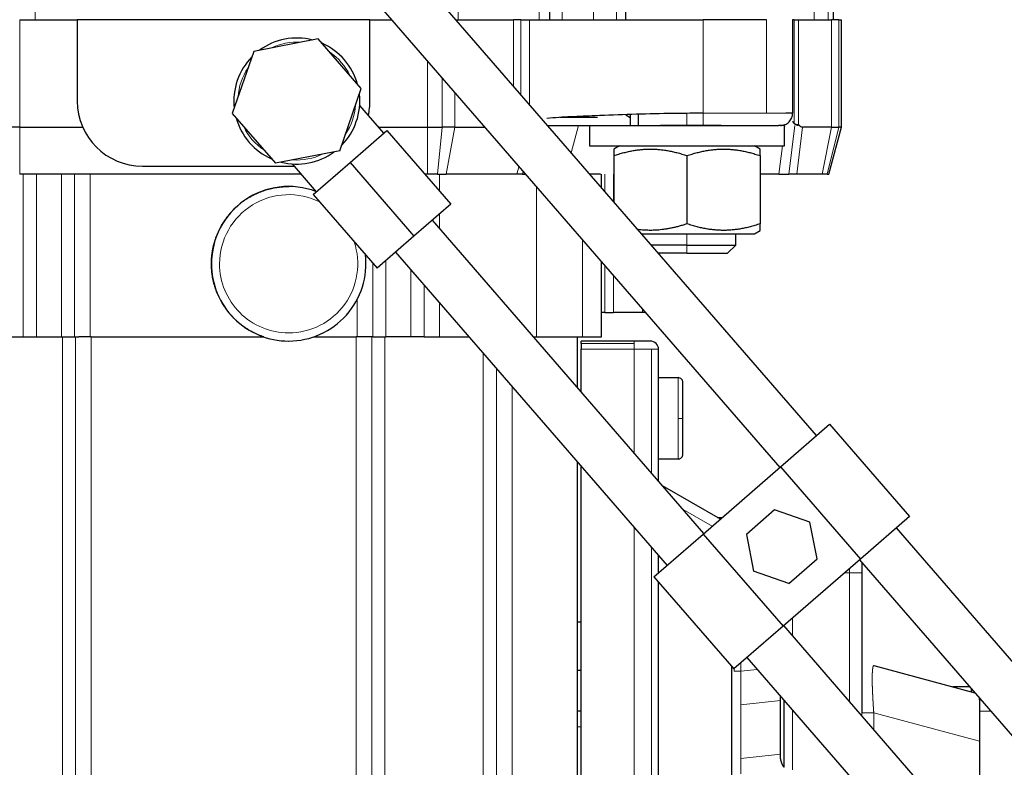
# Model space of a CAD drawing. Header units: inches. Extents: x 0 to 20790, y -12 to 14700.
# Tile 285 of 441: x 11320 to 11441, y 6108 to 6200. Entities that reach past the tile are written whole.
import ezdxf

# ---------------------------------------------------------------- set-up
doc = ezdxf.new("R2010")
doc.units = ezdxf.units.IN
doc.layers.add('1', color=7, linetype='Continuous', true_color=0xffffff)
doc.layers.add('254', color=7, linetype='Continuous', true_color=0xffffff)
doc.styles.add('latin_extended', font='simplex.shx')
doc.dimstyles.get("Standard").update_dxf_attribs({"dimtxt": 0.18, "dimasz": 0.18, "dimexe": 0.18, "dimexo": 0.0625, "dimgap": 0.09, "dimtad": 0, "dimtih": 1, "dimtoh": 1, "dimdec": 4, "dimzin": 0, "dimdsep": 46, "dimtxsty": 'Standard', "dimcen": 0.09, "dimadec": 0, "dimazin": 0, "dimtfac": 1, "dimtdec": 4, "dimtofl": 0, "dimtmove": 0, "dimatfit": 3, "dimfxl": 1, "dimtolj": 1, "dimtzin": 0, "dimarcsym": 0})

# ---------------------------------------------------------------- blocks, each defined once
blk = doc.blocks.new('_U11')
at = {"layer": '254', "color": 3, "linetype": 'Continuous', "lineweight": 13, "transparency": 16777216}
for p, q in [((10901.1, 7050.3), (12182.34, 7050.3)), ((12147.34, 6927.8), (12147.34, 4741.3)), ((10073.31, 4618.8), (12182.34, 4618.8))]:
    blk.add_line(p, q, dxfattribs=at)
at = {"layer": '254', "color": 3, "transparency": 16777216}
for points in [[(12167.76, 6927.8), (12126.92, 6927.8), (12147.34, 7050.3)], [(12126.92, 4741.3), (12167.76, 4741.3), (12147.34, 4618.8)]]:
    blk.add_solid(points, dxfattribs=at)
at = {"layer": 'Defpoints', "color": 0, "transparency": 16777216}
for p in [(10866.1, 7050.3), (10038.31, 4618.8), (12147.34, 4618.8)]:
    blk.add_point(p, dxfattribs=at)
at = {"layer": '254', "color": 2, "lineweight": 13, "transparency": 16777216, "insert": (11963.59, 5507.86), "char_height": 122.5, "attachment_point": 1, "rotation": 90, "style": 'latin_extended'}
blk.add_mtext('\\A1;2432', dxfattribs=at)

msp = doc.modelspace()

# ---------------------------------------------------------------- linework, layer by layer
at = {"layer": '1', "color": 110, "linetype": 'Continuous', "lineweight": 13}
for p, q in [((11322.124, 6327.296), (11322.124, 6200.296)), ((11374.153, 6327.296), (11374.153, 6200.296)), ((11384.138, 6327.296), (11384.138, 6200.296)), ((11386.967, 6327.296), (11386.967, 6200.296)), ((11390.81, 6327.296), (11390.81, 6200.296)), ((11393.638, 6200.296), (11393.638, 6327.296)), ((11417.967, 6327.296), (11417.967, 6200.296)), ((11419.701, 6200.296), (11419.701, 6327.296)), ((11320.22, 6200.296), (11320.22, 6187.096)), ((11380.956, 6200.296), (11380.956, 6192.16)), ((11381.885, 6191.088), (11381.885, 6200.296)), ((11382.956, 6189.854), (11382.956, 6200.296)), ((11404.31, 6200.296), (11404.31, 6188.797)), ((11412.088, 6188.796), (11412.088, 6200.296)), ((11415.496, 6187.56), (11415.496, 6200.296)), ((11416.032, 6200.296), (11416.032, 6187.396)), ((11420.106, 6200.296), (11420.106, 6187.096)), ((11420.999, 6187.096), (11420.999, 6200.296)), ((11370.4, 6195.172), (11370.4, 6187.096)), ((11372.184, 6187.096), (11372.184, 6193.115)), ((11373.734, 6191.329), (11373.734, 6187.096)), ((11402.31, 6188.757), (11402.31, 6187.297)), ((11320.22, 6181.296), (11320.22, 6187.096)), ((11370.4, 6181.296), (11370.4, 6187.096)), ((11372.184, 6187.096), (11371.629, 6181.296)), ((11372.697, 6181.296), (11373.734, 6187.096)), ((11388.08, 6183.948), (11388.977, 6187.296)), ((11414.353, 6187.296), (11414.31, 6186.945)), ((11414.825, 6181.296), (11415.564, 6187.296)), ((11415.814, 6181.296), (11416.529, 6187.096)), ((11418.926, 6181.296), (11420.106, 6187.096)), ((11420.999, 6187.096), (11419.542, 6181.296)), ((11414.045, 6184.796), (11413.614, 6181.296)), ((11381.63, 6182.227), (11381.38, 6181.296)), ((11382.175, 6181.598), (11382.094, 6181.296)), ((11320.652, 6181.296), (11320.652, 6161.296)), ((11322.274, 6161.296), (11322.274, 6181.296)), ((11325.345, 6161.296), (11325.345, 6181.296)), ((11326.968, 6181.296), (11326.968, 6161.296)), ((11328.881, 6161.296), (11328.881, 6181.296)), ((11371.881, 6179.198), (11371.881, 6181.296)), ((11392.191, 6181.296), (11392.191, 6179.209)), ((11393.274, 6177.96), (11393.274, 6181.296)), ((11383.81, 6179.713), (11383.81, 6161.296)), ((11371.881, 6174.62), (11371.881, 6176.415)), ((11389.467, 6173.193), (11389.467, 6161.296)), ((11402.31, 6173.996), (11402.31, 6172.596)), ((11402.31, 6171.596), (11402.31, 6172.596)), ((11365.274, 6161.296), (11365.274, 6170.684)), ((11363.652, 6170.371), (11363.652, 6161.296)), ((11368.345, 6169.54), (11368.345, 6161.296)), ((11392.191, 6170.053), (11392.191, 6164.296)), ((11393.274, 6164.296), (11393.274, 6168.804)), ((11369.968, 6167.67), (11369.968, 6161.296)), ((11361.739, 6165.914), (11361.739, 6161.296)), ((11371.881, 6161.296), (11371.881, 6165.464)), ((11396.845, 6164.687), (11396.845, 6164.296)), ((11325.475, 6161.296), (11325.475, 6014.796)), ((11327.098, 6014.796), (11327.098, 6161.296)), ((11329.011, 6014.796), (11329.011, 6161.296)), ((11361.609, 6161.296), (11361.609, 6014.796)), ((11363.522, 6161.296), (11363.522, 6014.796)), ((11365.144, 6014.796), (11365.144, 6161.296)), ((11395.81, 6160.796), (11395.81, 6160.504)), ((11395.81, 6160.504), (11389.31, 6160.504)), ((11389.31, 6159.796), (11395.81, 6159.796)), ((11395.81, 6159.796), (11395.81, 6160.504)), ((11395.81, 6159.796), (11395.81, 6147.036)), ((11395.81, 6159.796), (11397.931, 6159.796)), ((11397.931, 6159.796), (11397.931, 6144.59)), ((11398.81, 6159.796), (11397.931, 6159.796)), ((11377.255, 6159.268), (11377.255, 6014.796)), ((11378.878, 6014.796), (11378.878, 6157.398)), ((11401.21, 6156.296), (11401.21, 6151.296)), ((11380.791, 6014.796), (11380.791, 6155.192)), ((11401.21, 6151.296), (11401.21, 6146.296)), ((11401.21, 6151.296), (11401.81, 6151.296)), ((11405.416, 6138.032), (11401.823, 6140.106)), ((11395.81, 6137.879), (11395.81, 6016.296)), ((11397.931, 6135.435), (11397.931, 6016.296)), ((11421.695, 6132.296), (11422.31, 6132.296)), ((11422.31, 6132.296), (11422.31, 6132.83)), ((11422.31, 6116.491), (11422.31, 6132.296)), ((11423.81, 6132.296), (11422.31, 6132.296)), ((11415.31, 6124.559), (11415.31, 6126.757)), ((11408.946, 6121.237), (11408.946, 6120.204)), ((11408.128, 6120.526), (11408.128, 6120.204)), ((11410.964, 6120.413), (11408.946, 6120.204)), ((11413.81, 6116.592), (11408.946, 6116.088)), ((11408.946, 6116.088), (11408.946, 6109.498)), ((11438.466, 6116.711), (11438.31, 6116.711)), ((11415.31, 6108.099), (11415.31, 6115.404)), ((11423.81, 6115.104), (11423.81, 6114.761)), ((11438.31, 6111.616), (11425.292, 6115.104)), ((11425.292, 6115.104), (11425.292, 6113.052)), ((11438.31, 6115.297), (11439.693, 6115.297)), ((11388.81, 6113.393), (11389.31, 6113.393)), ((11413.81, 6110.001), (11408.946, 6109.498))]:
    msp.add_line(p, q, dxfattribs=at)
at = {"layer": '1', "color": 2, "linetype": 'Continuous', "lineweight": 25}
for p, q in [((11385.436, 6200.296), (11385.436, 6327.296)), ((11394.81, 6200.296), (11394.81, 6327.296)), ((11420.31, 6327.296), (11420.31, 6200.296)), ((11418.252, 6149.168), (11342.245, 6236.781)), ((11337.713, 6232.85), (11413.719, 6145.237)), ((11320.22, 6200.296), (11327.31, 6200.296)), ((11327.31, 6200.296), (11327.31, 6190.296)), ((11363.31, 6200.296), (11327.31, 6200.296)), ((11363.31, 6200.296), (11365.954, 6200.296)), ((11363.31, 6190.296), (11363.31, 6200.296)), ((11373.897, 6200.296), (11380.956, 6200.296)), ((11381.885, 6200.296), (11380.956, 6200.296)), ((11381.885, 6200.296), (11382.956, 6200.296)), ((11382.956, 6200.296), (11404.31, 6200.296)), ((11412.088, 6200.296), (11404.31, 6200.296)), ((11415.496, 6200.296), (11415.31, 6200.296)), ((11415.31, 6200.296), (11415.31, 6188.797)), ((11415.496, 6200.296), (11416.032, 6200.296)), ((11416.032, 6200.296), (11420.106, 6200.296)), ((11420.999, 6200.296), (11420.106, 6200.296)), ((11420.999, 6200.296), (11421.31, 6200.296)), ((11421.31, 6187.096), (11421.31, 6200.296)), ((11356.949, 6197.936), (11349.013, 6196.402)), ((11362.246, 6191.831), (11356.949, 6197.936)), ((11349.013, 6196.402), (11346.374, 6188.762)), ((11359.607, 6184.191), (11362.246, 6191.831)), ((11346.374, 6188.762), (11351.671, 6182.657)), ((11365.017, 6186.347), (11362.062, 6189.754)), ((11394.791, 6188.608), (11395.31, 6188.296)), ((11395.31, 6188.619), (11395.31, 6187.296)), ((11396.31, 6188.639), (11396.31, 6187.297)), ((11391.31, 6188.296), (11386.679, 6188.296)), ((11320.22, 6187.096), (11318.436, 6187.096)), ((11320.22, 6187.096), (11327.978, 6187.096)), ((11360.863, 6182.743), (11365.395, 6186.675)), ((11364.367, 6187.096), (11370.4, 6187.096)), ((11365.395, 6186.675), (11373.259, 6177.61)), ((11370.4, 6187.096), (11372.184, 6187.096)), ((11373.734, 6187.096), (11372.184, 6187.096)), ((11373.734, 6187.096), (11377.405, 6187.096)), ((11390.31, 6187.296), (11390.31, 6184.796)), ((11406.504, 6187.296), (11399.073, 6187.296)), ((11413.253, 6187.296), (11413.554, 6187.296)), ((11414.31, 6187.296), (11413.554, 6187.296)), ((11414.31, 6184.796), (11414.31, 6187.296)), ((11420.106, 6187.096), (11416.529, 6187.096)), ((11419.756, 6181.296), (11421.31, 6187.096)), ((11420.106, 6187.096), (11420.999, 6187.096)), ((11421.31, 6187.096), (11420.999, 6187.096)), ((11359.607, 6184.191), (11351.671, 6182.657)), ((11390.31, 6184.796), (11414.31, 6184.796)), ((11394.01, 6184.796), (11393.308, 6184.391)), ((11411.312, 6184.391), (11410.61, 6184.796)), ((11353.733, 6182.568), (11356.708, 6179.139)), ((11356.331, 6178.811), (11360.863, 6182.743)), ((11360.863, 6182.743), (11368.726, 6173.678)), ((11393.308, 6183.587), (11393.308, 6177.922)), ((11402.31, 6183.587), (11402.31, 6175.206)), ((11411.312, 6183.587), (11411.312, 6175.206)), ((11335.31, 6182.296), (11353.969, 6182.296)), ((11382.346, 6181.296), (11382.367, 6181.377)), ((11354.836, 6181.296), (11320.22, 6181.296)), ((11370.4, 6181.296), (11370.06, 6181.296)), ((11371.629, 6181.296), (11370.4, 6181.296)), ((11371.629, 6181.296), (11372.697, 6181.296)), ((11381.38, 6181.296), (11372.697, 6181.296)), ((11382.094, 6181.296), (11381.38, 6181.296)), ((11382.094, 6181.296), (11382.346, 6181.296)), ((11391.68, 6181.296), (11390.38, 6181.296)), ((11391.81, 6179.648), (11391.81, 6181.296)), ((11413.614, 6181.296), (11411.312, 6181.296)), ((11413.614, 6181.296), (11414.825, 6181.296)), ((11415.814, 6181.296), (11414.825, 6181.296)), ((11418.926, 6181.296), (11415.814, 6181.296)), ((11419.542, 6181.296), (11418.926, 6181.296)), ((11419.542, 6181.296), (11419.756, 6181.296)), ((11353.311, 6179.796), (11353.31, 6179.796)), ((11356.331, 6178.811), (11364.194, 6169.747)), ((11356.331, 6178.811), (11364.194, 6169.747)), ((11373.259, 6177.61), (11368.726, 6173.678)), ((11404.393, 6137.143), (11370.993, 6175.644)), ((11410.61, 6173.996), (11411.312, 6174.402)), ((11368.726, 6173.678), (11364.194, 6169.747)), ((11396.713, 6173.996), (11410.61, 6173.996)), ((11408.31, 6172.596), (11408.31, 6173.996)), ((11366.46, 6171.712), (11399.861, 6133.212)), ((11402.31, 6172.596), (11397.927, 6172.596)), ((11402.31, 6172.596), (11408.31, 6172.596)), ((11407.31, 6171.596), (11408.31, 6172.596)), ((11391.81, 6161.296), (11391.81, 6170.492)), ((11402.31, 6171.596), (11398.795, 6171.596)), ((11402.31, 6171.596), (11407.31, 6171.596)), ((11392.191, 6164.296), (11391.81, 6164.296)), ((11392.191, 6164.296), (11393.274, 6164.296)), ((11396.845, 6164.296), (11393.274, 6164.296)), ((11397.185, 6164.296), (11396.845, 6164.296)), ((11318.739, 6161.296), (11320.652, 6161.296)), ((11320.652, 6161.296), (11322.274, 6161.296)), ((11322.274, 6161.296), (11325.345, 6161.296)), ((11325.345, 6161.296), (11326.968, 6161.296)), ((11326.968, 6161.296), (11327.476, 6161.296)), ((11329.011, 6161.296), (11327.476, 6161.296)), ((11329.011, 6161.296), (11350.269, 6161.296)), ((11350.269, 6161.296), (11350.269, 6161.296)), ((11353.31, 6160.796), (11353.311, 6160.796)), ((11356.351, 6161.296), (11361.609, 6161.296)), ((11363.144, 6161.296), (11361.609, 6161.296)), ((11363.652, 6161.296), (11363.144, 6161.296)), ((11363.652, 6161.296), (11365.274, 6161.296)), ((11368.345, 6161.296), (11365.274, 6161.296)), ((11369.968, 6161.296), (11368.345, 6161.296)), ((11369.968, 6161.296), (11371.881, 6161.296)), ((11371.881, 6161.296), (11375.497, 6161.296)), ((11383.44, 6161.296), (11383.81, 6161.296)), ((11383.81, 6161.296), (11389.467, 6161.296)), ((11388.81, 6161.296), (11388.81, 6155.105)), ((11389.31, 6160.504), (11389.31, 6160.796)), ((11395.81, 6160.796), (11389.31, 6160.796)), ((11389.467, 6161.296), (11391.81, 6161.296)), ((11397.81, 6160.796), (11395.81, 6160.796)), ((11389.31, 6160.504), (11389.31, 6159.796)), ((11389.31, 6154.53), (11389.31, 6159.796)), ((11398.81, 6143.579), (11398.81, 6159.796)), ((11398.81, 6156.296), (11401.21, 6156.296)), ((11401.81, 6151.296), (11401.81, 6155.696)), ((11401.81, 6146.896), (11401.81, 6151.296)), ((11413.815, 6145.318), (11419.858, 6150.561)), ((11419.858, 6150.561), (11429.688, 6139.23)), ((11401.21, 6146.296), (11398.81, 6146.296)), ((11388.81, 6145.949), (11388.81, 6094.296)), ((11389.31, 6016.296), (11389.31, 6145.373)), ((11404.297, 6137.061), (11413.815, 6145.318)), ((11413.815, 6145.318), (11423.645, 6133.988)), ((11406.42, 6138.903), (11399.301, 6143.013)), ((11406.085, 6139.096), (11406.643, 6139.096)), ((11413.098, 6140.041), (11409.623, 6137.027)), ((11417.446, 6138.539), (11413.098, 6140.041)), ((11429.688, 6139.23), (11423.645, 6133.988)), ((11418.319, 6134.023), (11417.446, 6138.539)), ((11448.247, 6114.593), (11428.081, 6137.837)), ((11398.254, 6131.819), (11404.297, 6137.061)), ((11404.297, 6137.061), (11414.127, 6125.731)), ((11409.623, 6137.027), (11410.496, 6132.51)), ((11398.81, 6132.301), (11398.81, 6134.422)), ((11423.645, 6133.988), (11414.127, 6125.731)), ((11414.844, 6131.008), (11418.319, 6134.023)), ((11423.549, 6133.906), (11443.714, 6110.661)), ((11423.81, 6133.605), (11423.81, 6132.296)), ((11398.254, 6131.819), (11408.084, 6120.488)), ((11414.844, 6131.008), (11410.496, 6132.51)), ((11423.81, 6132.296), (11423.81, 6115.857)), ((11398.81, 6016.296), (11398.81, 6131.177)), ((11388.81, 6126.296), (11389.31, 6126.296)), ((11414.127, 6125.731), (11408.084, 6120.488)), ((11448.247, 6086.593), (11414.221, 6125.814)), ((11414.249, 6125.782), (11414.249, 6125.837)), ((11407.81, 6120.804), (11407.81, 6044.689)), ((11409.689, 6121.883), (11443.714, 6082.661)), ((11425.292, 6120.899), (11437.722, 6117.569)), ((11389.31, 6120.296), (11388.81, 6120.296)), ((11413.81, 6109.786), (11413.81, 6117.132)), ((11437.09, 6118.296), (11435.006, 6118.296)), ((11437.31, 6117.68), (11437.31, 6118.044)), ((11414.249, 6108.403), (11414.249, 6116.626)), ((11438.31, 6116.711), (11438.31, 6116.891)), ((11438.31, 6116.711), (11438.31, 6115.297)), ((11389.31, 6115.296), (11388.81, 6115.296)), ((11438.31, 6115.297), (11438.31, 6111.615)), ((11438.31, 6111.616), (11438.31, 6098.047))]:
    msp.add_line(p, q, dxfattribs=at)
for centre, radius, start, end in [((11354.31, 6190.296), 7.75, 75.53234, 126.35984), ((11354.31, 6190.296), 7.75, 15.52484, 66.35234), ((11354.31, 6190.296), 7.75, 135.52859, 186.36172), ((11354.31, 6190.296), 7.75, 315.52297, 6.35609), ((11335.31, 6190.296), 8, 180, 270), ((11355.31, 6190.296), 8, 347.31703, 0), ((11354.31, 6190.296), 7.75, 195.53047, 246.35797), ((11354.31, 6190.296), 7.75, 255.52672, 306.35422), ((11397.81, 6159.796), 1, 45, 90), ((11397.81, 6159.796), 1, 0, 45)]:
    msp.add_arc(centre, radius, start, end, dxfattribs=at)
at = {"layer": '1', "color": 110, "linetype": 'Continuous', "lineweight": 13}
for start, end in [(85.85422, 116.03797), (25.84672, 56.03047), (145.85609, 176.03422), (325.85047, 356.02859), (205.85234, 236.03609), (265.84859, 296.03234)]:
    msp.add_arc((11354.31, 6190.296), 7.25, start, end, dxfattribs=at)
at = {"layer": '1', "color": 2, "linetype": 'Continuous', "lineweight": 25}
for centre, major_axis, ratio, start_param, end_param in [((11415.661, 6198.688), (-0.893, 11.59), 0.1686542, 2.9044375, 3.1286012), ((11353.311, 6170.297), (0, -9.5), 1, 2.7800826, 4.7121365), ((11353.311, 6170.297), (0, -9.5), 1, 0, 1.689032), ((11353.311, 6170.297), (0, -9.5), 1, 4.7121365, 6.2831853)]:
    msp.add_ellipse(centre, major_axis=major_axis, ratio=ratio, start_param=start_param, end_param=end_param, dxfattribs=at)
at = {"layer": '1', "color": 110, "linetype": 'Continuous', "lineweight": 13}
for start_param, end_param in [(2.6757148, 4.7121429), (0, 1.8949009), (4.7121429, 6.2831853)]:
    msp.add_ellipse((11353.311, 6170.297), major_axis=(0, -8.5), ratio=1, start_param=start_param, end_param=end_param, dxfattribs=at)
at = {"layer": '1', "color": 2, "linetype": 'Continuous', "lineweight": 25}
for points, degree, knots in [([(11404.31, 6188.797), (11403.88, 6188.796), (11403.453, 6188.795), (11402.019, 6188.788), (11398.021, 6188.741), (11393.022, 6188.577), (11389.03, 6188.403), (11387.042, 6188.313), (11386.052, 6188.27), (11385.078, 6188.134)], 3, [0, 0, 0, 0, 0.0669603, 0.0669603, 0.222708, 0.6899511, 0.8456988, 0.8456988, 1, 1, 1, 1]), ([(11413.809, 6187.296), (11413.898, 6187.297), (11413.989, 6187.304), (11414.175, 6187.339), (11414.269, 6187.365), (11414.454, 6187.439), (11414.545, 6187.485), (11414.716, 6187.597), (11414.797, 6187.663), (11414.944, 6187.809), (11415.009, 6187.89), (11415.121, 6188.062), (11415.168, 6188.152), (11415.241, 6188.337), (11415.268, 6188.431), (11415.302, 6188.617), (11415.31, 6188.709), (11415.31, 6188.797)], 3, [0, 0, 0, 0, 0.125, 0.125, 0.25, 0.25, 0.375, 0.375, 0.5, 0.5, 0.625, 0.625, 0.75, 0.75, 0.875, 0.875, 1, 1, 1, 1]), ([(11415.31, 6188.797), (11415.31, 6188.798), (11415.274, 6188.795), (11415.044, 6188.797), (11414.685, 6188.797), (11414.472, 6188.797)], 3, [0, 0, 0, 0, 0.2032941, 0.6149317, 1, 1, 1, 1]), ([(11415.31, 6187.804), (11415.31, 6187.803), (11415.31, 6187.802), (11415.31, 6187.799), (11415.311, 6187.796), (11415.311, 6187.793), (11415.312, 6187.789), (11415.313, 6187.786), (11415.314, 6187.782), (11415.316, 6187.778), (11415.317, 6187.773), (11415.319, 6187.769), (11415.321, 6187.764), (11415.323, 6187.759), (11415.326, 6187.754), (11415.329, 6187.748), (11415.332, 6187.742), (11415.335, 6187.736), (11415.339, 6187.73), (11415.343, 6187.724), (11415.347, 6187.717), (11415.352, 6187.71), (11415.358, 6187.701), (11415.366, 6187.69), (11415.377, 6187.676), (11415.389, 6187.662), (11415.401, 6187.648), (11415.415, 6187.634), (11415.429, 6187.62), (11415.445, 6187.605), (11415.461, 6187.59), (11415.478, 6187.575), (11415.49, 6187.565), (11415.496, 6187.56)], 3, [0, 0, 0, 0, 0.0202149, 0.0407543, 0.0616194, 0.0828119, 0.1043328, 0.1261836, 0.1483654, 0.1708793, 0.1937265, 0.2169079, 0.2404247, 0.2642778, 0.288468, 0.3129963, 0.3378635, 0.3630705, 0.388618, 0.4145068, 0.4407375, 0.467311, 0.4942278, 0.5446187, 0.5950495, 0.6455209, 0.6960333, 0.7465873, 0.7971834, 0.8478222, 0.8985042, 0.94923, 1, 1, 1, 1]), ([(11415.496, 6187.56), (11415.499, 6187.558), (11415.506, 6187.553), (11415.515, 6187.546), (11415.525, 6187.539), (11415.535, 6187.533), (11415.545, 6187.526), (11415.555, 6187.52), (11415.566, 6187.514), (11415.576, 6187.508), (11415.587, 6187.502), (11415.597, 6187.497), (11415.608, 6187.491), (11415.619, 6187.486), (11415.63, 6187.481), (11415.642, 6187.476), (11415.653, 6187.471), (11415.664, 6187.466), (11415.676, 6187.461), (11415.687, 6187.457), (11415.699, 6187.453), (11415.711, 6187.449), (11415.723, 6187.445), (11415.735, 6187.441), (11415.747, 6187.437), (11415.759, 6187.434), (11415.771, 6187.431), (11415.783, 6187.427), (11415.795, 6187.424), (11415.807, 6187.422), (11415.82, 6187.419), (11415.832, 6187.416), (11415.844, 6187.414), (11415.857, 6187.412), (11415.869, 6187.41), (11415.882, 6187.408), (11415.894, 6187.406), (11415.907, 6187.404), (11415.919, 6187.403), (11415.932, 6187.401), (11415.944, 6187.4), (11415.957, 6187.399), (11415.969, 6187.398), (11415.982, 6187.398), (11415.994, 6187.397), (11416.007, 6187.397), (11416.02, 6187.397), (11416.028, 6187.397), (11416.032, 6187.396)], 3, [0, 0, 0, 0, 0.0257801, 0.0513732, 0.0767795, 0.1019996, 0.1270338, 0.1518825, 0.1765462, 0.2010252, 0.2253202, 0.2494314, 0.2733593, 0.2971045, 0.3206674, 0.3440486, 0.3672485, 0.3902676, 0.4131066, 0.4357658, 0.458246, 0.4805477, 0.5026714, 0.5246178, 0.5463876, 0.5679812, 0.5893994, 0.6106428, 0.6317122, 0.6526081, 0.6733314, 0.6938828, 0.714263, 0.7344728, 0.754513, 0.7743844, 0.7940878, 0.813624, 0.8329941, 0.8521988, 0.8712391, 0.8901159, 0.9088302, 0.927383, 0.9457753, 0.9640082, 0.9820827, 1, 1, 1, 1]), ([(11416.07, 6187.386), (11416.07, 6187.386), (11416.071, 6187.384), (11416.072, 6187.382), (11416.073, 6187.379), (11416.073, 6187.377), (11416.073, 6187.373), (11416.073, 6187.369), (11416.071, 6187.365), (11416.069, 6187.359), (11416.062, 6187.35), (11416.048, 6187.339), (11416.026, 6187.328), (11416.001, 6187.319), (11415.977, 6187.313), (11415.955, 6187.308), (11415.932, 6187.304), (11415.908, 6187.3), (11415.882, 6187.298), (11415.856, 6187.297), (11415.838, 6187.297), (11415.829, 6187.296)], 3, [0, 0, 0, 0, 0.0097483, 0.0189577, 0.0276862, 0.0360022, 0.0439845, 0.0655467, 0.0762347, 0.0873356, 0.1264123, 0.1764229, 0.2654211, 0.3784762, 0.4559436, 0.5369689, 0.6216985, 0.7102609, 0.8027682, 0.899319, 1, 1, 1, 1]), ([(11385.172, 6187.296), (11385.623, 6187.296), (11386.077, 6187.296), (11386.783, 6187.296), (11387.033, 6187.296), (11387.532, 6187.296), (11387.782, 6187.296), (11389.031, 6187.296), (11390.028, 6187.296), (11392.025, 6187.296), (11393.024, 6187.296), (11395.022, 6187.296), (11396.021, 6187.296), (11397.705, 6187.296), (11398.389, 6187.296), (11399.073, 6187.296)], 3, [0, 0, 0, 0, 0.0988575, 0.0988575, 0.1527006, 0.1527006, 0.2065438, 0.2065438, 0.4219163, 0.4219163, 0.6372888, 0.6372888, 0.8526613, 0.8526613, 1, 1, 1, 1]), ([(11399.073, 6187.296), (11399.389, 6187.296), (11399.704, 6187.296), (11401.02, 6187.296), (11402.019, 6187.296), (11403.451, 6187.296), (11403.881, 6187.296), (11404.31, 6187.296)], 3, [0, 0, 0, 0, 0.1810813, 0.1810813, 0.7543244, 0.7543244, 1, 1, 1, 1]), ([(11404.31, 6187.296), (11404.42, 6187.296), (11405.043, 6187.296), (11405.778, 6187.296), (11406.392, 6187.296), (11406.504, 6187.296)], 3, [0, 0, 0, 0, 0.149485, 0.8439471, 1, 1, 1, 1]), ([(11406.504, 6187.296), (11406.89, 6187.296), (11407.763, 6187.296), (11409.053, 6187.296), (11410.749, 6187.296), (11412.475, 6187.296), (11413.3, 6187.296), (11413.548, 6187.296), (11413.554, 6187.296)], 3, [0, 0, 0, 0, 0.1134573, 0.2599338, 0.4063772, 0.6992769, 0.9921987, 1, 1, 1, 1]), ([(11343.81, 6170.299), (11343.811, 6171.895), (11344.853, 6174.909), (11346.823, 6177.418), (11349.505, 6179.146), (11352.176, 6179.799), (11353.318, 6179.797)], 2, [0, 0, 0, 0.211713, 0.423426, 0.6351391, 0.8468521, 1, 1, 1]), ([(11401.81, 6155.696), (11401.809, 6155.775), (11401.788, 6155.887), (11401.715, 6156.028), (11401.637, 6156.124), (11401.541, 6156.202), (11401.401, 6156.274), (11401.288, 6156.296), (11401.21, 6156.296)], 3, [0, 0, 0, 0, 0.2394568, 0.3683607, 0.5, 0.6316393, 0.7605432, 1, 1, 1, 1]), ([(11401.21, 6146.296), (11401.288, 6146.297), (11401.401, 6146.319), (11401.541, 6146.391), (11401.637, 6146.469), (11401.715, 6146.565), (11401.788, 6146.706), (11401.809, 6146.818), (11401.81, 6146.896)], 3, [0, 0, 0, 0, 0.2394568, 0.3683607, 0.5, 0.6316393, 0.7605432, 1, 1, 1, 1]), ([(11438.31, 6116.99), (11438.31, 6116.569), (11438.31, 6114.967), (11438.31, 6112.805), (11438.31, 6111.616)], 2, [0, 0, 0, 0.3333194, 0.6666597, 1, 1, 1]), ([(11423.81, 6115.857), (11423.81, 6115.768), (11423.81, 6115.599), (11423.81, 6115.348), (11423.81, 6115.185), (11423.81, 6115.104)], 3, [0, 0, 0, 0, 0.355, 0.675, 1, 1, 1, 1]), ([(11414.252, 6108.403), (11414.247, 6108.411), (11414.237, 6108.426), (11414.222, 6108.449), (11414.208, 6108.472), (11414.193, 6108.495), (11414.18, 6108.518), (11414.166, 6108.542), (11414.152, 6108.565), (11414.139, 6108.588), (11414.126, 6108.611), (11414.114, 6108.635), (11414.101, 6108.658), (11414.089, 6108.681), (11414.077, 6108.705), (11414.066, 6108.728), (11414.054, 6108.752), (11414.043, 6108.776), (11414.032, 6108.799), (11414.022, 6108.823), (11414.011, 6108.847), (11414.001, 6108.87), (11413.991, 6108.894), (11413.982, 6108.918), (11413.972, 6108.942), (11413.963, 6108.966), (11413.954, 6108.99), (11413.946, 6109.014), (11413.937, 6109.037), (11413.929, 6109.061), (11413.922, 6109.085), (11413.914, 6109.11), (11413.907, 6109.134), (11413.9, 6109.158), (11413.893, 6109.182), (11413.887, 6109.206), (11413.88, 6109.23), (11413.874, 6109.254), (11413.869, 6109.278), (11413.863, 6109.302), (11413.858, 6109.327), (11413.853, 6109.351), (11413.848, 6109.375), (11413.844, 6109.399), (11413.84, 6109.423), (11413.836, 6109.448), (11413.832, 6109.472), (11413.829, 6109.496), (11413.826, 6109.52), (11413.823, 6109.544), (11413.821, 6109.569), (11413.818, 6109.593), (11413.816, 6109.617), (11413.815, 6109.641), (11413.813, 6109.665), (11413.812, 6109.689), (11413.811, 6109.714), (11413.81, 6109.738), (11413.81, 6109.762), (11413.81, 6109.778), (11413.81, 6109.786)], 3, [0, 0, 0, 0, 0.0172113, 0.034404, 0.0515792, 0.0687379, 0.0858812, 0.1030102, 0.120126, 0.1372295, 0.154322, 0.1714044, 0.1884779, 0.2055435, 0.2226022, 0.2396552, 0.2567035, 0.2737481, 0.2907902, 0.3078309, 0.3248711, 0.3419119, 0.3589545, 0.3759998, 0.3930489, 0.4101029, 0.4271627, 0.4442296, 0.4613044, 0.4783882, 0.4954821, 0.512587, 0.5297041, 0.5468342, 0.5639785, 0.581138, 0.5983135, 0.6155062, 0.632717, 0.6499469, 0.6671969, 0.6844679, 0.7017608, 0.7190768, 0.7364166, 0.7537813, 0.7711717, 0.7885888, 0.8060335, 0.8235067, 0.8410093, 0.8585423, 0.8761064, 0.8937025, 0.9113315, 0.9289944, 0.9466918, 0.9644246, 0.9821938, 1, 1, 1, 1])]:
    msp.add_open_spline(points, degree=degree, knots=knots, dxfattribs=at)
at = {"layer": '1', "color": 110, "linetype": 'Continuous', "lineweight": 13}
for points, knots in [([(11404.31, 6187.296), (11404.31, 6187.297), (11404.31, 6187.297), (11404.31, 6187.297), (11404.31, 6187.298), (11404.31, 6187.299), (11404.31, 6187.3), (11404.31, 6187.301), (11404.31, 6187.303), (11404.31, 6187.305), (11404.31, 6187.308), (11404.31, 6187.31), (11404.31, 6187.313), (11404.31, 6187.317), (11404.31, 6187.32), (11404.31, 6187.324), (11404.31, 6187.328), (11404.31, 6187.333), (11404.31, 6187.338), (11404.31, 6187.343), (11404.31, 6187.348), (11404.31, 6187.354), (11404.31, 6187.36), (11404.31, 6187.367), (11404.31, 6187.373), (11404.31, 6187.381), (11404.31, 6187.388), (11404.31, 6187.396), (11404.31, 6187.404), (11404.31, 6187.412), (11404.31, 6187.421), (11404.31, 6187.43), (11404.31, 6187.44), (11404.31, 6187.449), (11404.31, 6187.46), (11404.31, 6187.47), (11404.31, 6187.481), (11404.31, 6187.492), (11404.31, 6187.503), (11404.31, 6187.515), (11404.31, 6187.527), (11404.31, 6187.539), (11404.31, 6187.552), (11404.31, 6187.565), (11404.31, 6187.578), (11404.31, 6187.592), (11404.31, 6187.606), (11404.31, 6187.62), (11404.31, 6187.635), (11404.31, 6187.65), (11404.31, 6187.665), (11404.31, 6187.68), (11404.31, 6187.696), (11404.31, 6187.712), (11404.31, 6187.728), (11404.31, 6187.744), (11404.31, 6187.761), (11404.31, 6187.778), (11404.31, 6187.795), (11404.31, 6187.812), (11404.31, 6187.83), (11404.31, 6187.848), (11404.31, 6187.866), (11404.31, 6187.884), (11404.31, 6187.902), (11404.31, 6187.921), (11404.31, 6187.94), (11404.31, 6187.959), (11404.31, 6187.978), (11404.31, 6187.997), (11404.31, 6188.017), (11404.31, 6188.037), (11404.31, 6188.056), (11404.31, 6188.076), (11404.31, 6188.096), (11404.31, 6188.116), (11404.31, 6188.137), (11404.31, 6188.157), (11404.31, 6188.177), (11404.31, 6188.198), (11404.31, 6188.219), (11404.31, 6188.239), (11404.31, 6188.26), (11404.31, 6188.281), (11404.31, 6188.302), (11404.31, 6188.322), (11404.31, 6188.343), (11404.31, 6188.364), (11404.31, 6188.385), (11404.31, 6188.406), (11404.31, 6188.427), (11404.31, 6188.448), (11404.31, 6188.469), (11404.31, 6188.49), (11404.31, 6188.511), (11404.31, 6188.531), (11404.31, 6188.552), (11404.31, 6188.573), (11404.31, 6188.594), (11404.31, 6188.614), (11404.31, 6188.635), (11404.31, 6188.655), (11404.31, 6188.676), (11404.31, 6188.696), (11404.31, 6188.716), (11404.31, 6188.737), (11404.31, 6188.757), (11404.31, 6188.777), (11404.31, 6188.79), (11404.31, 6188.797)], [0, 0, 0, 0, 0.0074391, 0.0159306, 0.0244674, 0.0330492, 0.0416754, 0.0503458, 0.0590597, 0.0678167, 0.0766163, 0.085458, 0.0943411, 0.1032652, 0.1122297, 0.1212338, 0.130277, 0.1393586, 0.1484779, 0.1576343, 0.1668269, 0.1760551, 0.1853181, 0.194615, 0.2039452, 0.2133077, 0.2227018, 0.2321265, 0.2415809, 0.2510643, 0.2605755, 0.2701138, 0.2796781, 0.2892675, 0.2988809, 0.3085174, 0.318176, 0.3278556, 0.3375551, 0.3472735, 0.3570098, 0.3667627, 0.3765313, 0.3863144, 0.3961109, 0.4059197, 0.4157396, 0.4255694, 0.4354081, 0.4452544, 0.4551072, 0.4649653, 0.4748275, 0.4846927, 0.4945597, 0.5044272, 0.5142942, 0.5241594, 0.5340216, 0.5438798, 0.5537326, 0.5635789, 0.5734176, 0.5832475, 0.5930674, 0.6028762, 0.6126728, 0.6224559, 0.6322246, 0.6419777, 0.651714, 0.6614325, 0.6711321, 0.6808118, 0.6904704, 0.7001071, 0.7097206, 0.7193101, 0.7288745, 0.7384129, 0.7479243, 0.7574077, 0.7668623, 0.7762872, 0.7856813, 0.795044, 0.8043743, 0.8136715, 0.8229346, 0.8321629, 0.8413557, 0.8505123, 0.8596317, 0.8687135, 0.8777569, 0.8867612, 0.8957258, 0.9046501, 0.9135334, 0.9223753, 0.9311751, 0.9399323, 0.9486464, 0.9573169, 0.9659434, 0.9745254, 0.9830624, 0.9915541, 1, 1, 1, 1]), ([(11404.31, 6188.796), (11404.67, 6188.796), (11405.03, 6188.796), (11405.746, 6188.796), (11406.103, 6188.796), (11406.809, 6188.796), (11407.159, 6188.796), (11407.848, 6188.796), (11408.187, 6188.796), (11408.852, 6188.796), (11409.178, 6188.796), (11409.813, 6188.796), (11410.122, 6188.796), (11410.72, 6188.796), (11411.01, 6188.796), (11411.567, 6188.796), (11411.834, 6188.796), (11412.088, 6188.796)], [0, 0, 0, 0, 0.125, 0.125, 0.25, 0.25, 0.375, 0.375, 0.5, 0.5, 0.625, 0.625, 0.75, 0.75, 0.875, 0.875, 1, 1, 1, 1]), ([(11414.472, 6188.797), (11414.23, 6188.797), (11413.565, 6188.796), (11412.659, 6188.796), (11412.088, 6188.796)], [0, 0, 0, 0, 0.4389911, 1, 1, 1, 1]), ([(11425.292, 6120.899), (11425.291, 6120.9), (11425.289, 6120.9), (11425.286, 6120.9), (11425.283, 6120.901), (11425.28, 6120.901), (11425.278, 6120.9), (11425.275, 6120.9), (11425.272, 6120.899), (11425.269, 6120.898), (11425.266, 6120.896), (11425.264, 6120.895), (11425.261, 6120.893), (11425.258, 6120.891), (11425.256, 6120.889), (11425.253, 6120.886), (11425.25, 6120.883), (11425.248, 6120.88), (11425.245, 6120.877), (11425.243, 6120.873), (11425.24, 6120.87), (11425.238, 6120.866), (11425.235, 6120.861), (11425.233, 6120.857), (11425.231, 6120.852), (11425.228, 6120.847), (11425.226, 6120.842), (11425.224, 6120.836), (11425.221, 6120.831), (11425.219, 6120.825), (11425.217, 6120.818), (11425.215, 6120.812), (11425.212, 6120.805), (11425.21, 6120.798), (11425.208, 6120.791), (11425.206, 6120.784), (11425.204, 6120.776), (11425.202, 6120.769), (11425.2, 6120.761), (11425.198, 6120.752), (11425.195, 6120.744), (11425.193, 6120.735), (11425.191, 6120.726), (11425.189, 6120.717), (11425.188, 6120.708), (11425.186, 6120.698), (11425.184, 6120.688), (11425.182, 6120.678), (11425.18, 6120.668), (11425.178, 6120.657), (11425.176, 6120.647), (11425.174, 6120.636), (11425.173, 6120.625), (11425.171, 6120.613), (11425.169, 6120.602), (11425.167, 6120.59), (11425.166, 6120.578), (11425.164, 6120.566), (11425.162, 6120.553), (11425.16, 6120.541), (11425.159, 6120.528), (11425.157, 6120.515), (11425.156, 6120.502), (11425.154, 6120.489), (11425.152, 6120.475), (11425.151, 6120.461), (11425.149, 6120.447), (11425.148, 6120.433), (11425.146, 6120.419), (11425.145, 6120.405), (11425.143, 6120.39), (11425.142, 6120.375), (11425.14, 6120.36), (11425.139, 6120.345), (11425.138, 6120.329), (11425.136, 6120.314), (11425.135, 6120.298), (11425.133, 6120.282), (11425.132, 6120.266), (11425.131, 6120.25), (11425.13, 6120.233), (11425.128, 6120.217), (11425.127, 6120.2), (11425.126, 6120.183), (11425.125, 6120.166), (11425.123, 6120.149), (11425.122, 6120.131), (11425.121, 6120.113), (11425.12, 6120.096), (11425.119, 6120.078), (11425.118, 6120.06), (11425.117, 6120.042), (11425.116, 6120.023), (11425.115, 6120.005), (11425.114, 6119.986), (11425.113, 6119.967), (11425.112, 6119.948), (11425.111, 6119.929), (11425.11, 6119.91), (11425.109, 6119.891), (11425.108, 6119.871), (11425.108, 6119.852), (11425.107, 6119.832), (11425.106, 6119.812), (11425.105, 6119.792), (11425.105, 6119.772), (11425.104, 6119.752), (11425.103, 6119.731), (11425.103, 6119.711), (11425.102, 6119.69), (11425.101, 6119.669), (11425.101, 6119.648), (11425.1, 6119.627), (11425.1, 6119.606), (11425.099, 6119.585), (11425.099, 6119.564), (11425.099, 6119.542), (11425.098, 6119.521), (11425.098, 6119.499), (11425.098, 6119.477), (11425.097, 6119.456), (11425.097, 6119.434), (11425.097, 6119.412), (11425.097, 6119.389), (11425.097, 6119.367), (11425.096, 6119.345), (11425.096, 6119.322), (11425.096, 6119.3), (11425.096, 6119.277), (11425.096, 6119.254), (11425.096, 6119.231), (11425.096, 6119.208), (11425.097, 6119.185), (11425.097, 6119.161), (11425.097, 6119.138), (11425.097, 6119.114), (11425.097, 6119.09), (11425.098, 6119.066), (11425.098, 6119.041), (11425.098, 6119.016), (11425.099, 6118.992), (11425.099, 6118.967), (11425.099, 6118.941), (11425.1, 6118.916), (11425.1, 6118.89), (11425.101, 6118.865), (11425.101, 6118.839), (11425.102, 6118.813), (11425.103, 6118.786), (11425.103, 6118.76), (11425.104, 6118.733), (11425.105, 6118.706), (11425.105, 6118.679), (11425.106, 6118.652), (11425.107, 6118.624), (11425.108, 6118.597), (11425.108, 6118.569), (11425.109, 6118.541), (11425.11, 6118.513), (11425.111, 6118.485), (11425.112, 6118.456), (11425.113, 6118.428), (11425.114, 6118.399), (11425.115, 6118.37), (11425.116, 6118.34), (11425.117, 6118.311), (11425.118, 6118.281), (11425.119, 6118.252), (11425.12, 6118.222), (11425.121, 6118.192), (11425.122, 6118.162), (11425.123, 6118.131), (11425.125, 6118.101), (11425.126, 6118.07), (11425.127, 6118.039), (11425.128, 6118.008), (11425.13, 6117.977), (11425.131, 6117.945), (11425.132, 6117.914), (11425.133, 6117.882), (11425.135, 6117.85), (11425.136, 6117.818), (11425.138, 6117.786), (11425.139, 6117.753), (11425.14, 6117.721), (11425.142, 6117.688), (11425.143, 6117.655), (11425.145, 6117.622), (11425.146, 6117.589), (11425.148, 6117.556), (11425.149, 6117.522), (11425.151, 6117.489), (11425.152, 6117.455), (11425.154, 6117.421), (11425.156, 6117.387), (11425.157, 6117.353), (11425.159, 6117.319), (11425.16, 6117.284), (11425.162, 6117.249), (11425.164, 6117.215), (11425.166, 6117.18), (11425.167, 6117.145), (11425.169, 6117.11), (11425.171, 6117.074), (11425.173, 6117.039), (11425.174, 6117.004), (11425.176, 6116.968), (11425.178, 6116.932), (11425.18, 6116.896), (11425.182, 6116.86), (11425.184, 6116.824), (11425.186, 6116.788), (11425.188, 6116.751), (11425.189, 6116.715), (11425.191, 6116.678), (11425.193, 6116.642), (11425.195, 6116.605), (11425.198, 6116.568), (11425.2, 6116.531), (11425.202, 6116.494), (11425.204, 6116.456), (11425.206, 6116.419), (11425.208, 6116.382), (11425.21, 6116.344), (11425.212, 6116.307), (11425.215, 6116.269), (11425.217, 6116.231), (11425.219, 6116.193), (11425.221, 6116.155), (11425.224, 6116.117), (11425.226, 6116.079), (11425.228, 6116.041), (11425.231, 6116.002), (11425.233, 6115.964), (11425.235, 6115.925), (11425.238, 6115.887), (11425.24, 6115.848), (11425.243, 6115.81), (11425.245, 6115.771), (11425.248, 6115.732), (11425.25, 6115.693), (11425.253, 6115.654), (11425.256, 6115.615), (11425.258, 6115.576), (11425.261, 6115.537), (11425.264, 6115.498), (11425.266, 6115.459), (11425.269, 6115.419), (11425.272, 6115.38), (11425.275, 6115.341), (11425.278, 6115.301), (11425.28, 6115.262), (11425.283, 6115.222), (11425.286, 6115.183), (11425.289, 6115.143), (11425.291, 6115.117), (11425.292, 6115.104)], [0, 0, 0, 0, 0.0043093, 0.0086146, 0.0129157, 0.0172126, 0.0215054, 0.0257938, 0.030078, 0.0343578, 0.0386331, 0.042904, 0.0471704, 0.0514321, 0.0556893, 0.0599418, 0.0641896, 0.0684325, 0.0726707, 0.076904, 0.0811323, 0.0853557, 0.089574, 0.0937873, 0.0979954, 0.1021984, 0.1063962, 0.1105886, 0.1147758, 0.1189575, 0.1231339, 0.1273048, 0.1314701, 0.13563, 0.1397841, 0.1439327, 0.1480755, 0.1522126, 0.1563439, 0.1604693, 0.1645889, 0.1687025, 0.1728102, 0.1769118, 0.1810073, 0.1850968, 0.1891801, 0.1932572, 0.197328, 0.2013926, 0.2054508, 0.2095027, 0.2135482, 0.2175872, 0.2216198, 0.2256458, 0.2296653, 0.2336781, 0.2376844, 0.2416839, 0.2456767, 0.2496628, 0.2536421, 0.2576146, 0.2615802, 0.2655389, 0.2694907, 0.2734355, 0.2773734, 0.2813042, 0.285228, 0.2891447, 0.2930542, 0.2969567, 0.3008519, 0.30474, 0.3086208, 0.3124943, 0.3163606, 0.3202196, 0.3240712, 0.3279155, 0.3317524, 0.3355819, 0.3394039, 0.3432185, 0.3470256, 0.3508253, 0.3546174, 0.358402, 0.362179, 0.3659485, 0.3697103, 0.3734646, 0.3772113, 0.3809503, 0.3846817, 0.3884054, 0.3921214, 0.3958298, 0.3995304, 0.4032234, 0.4069086, 0.4105861, 0.4142558, 0.4179178, 0.4215721, 0.4252186, 0.4288573, 0.4324883, 0.4361115, 0.439727, 0.4433346, 0.4469345, 0.4505266, 0.4541109, 0.4576874, 0.4612562, 0.4648171, 0.4683703, 0.4719158, 0.4754535, 0.4789834, 0.4825055, 0.48602, 0.4895266, 0.4930256, 0.4965168, 0.5000003, 0.5034838, 0.5069751, 0.510474, 0.5139807, 0.5174951, 0.5210173, 0.5245472, 0.5280848, 0.5316303, 0.5351835, 0.5387445, 0.5423132, 0.5458898, 0.5494741, 0.5530662, 0.556666, 0.5602737, 0.5638891, 0.5675123, 0.5711433, 0.574782, 0.5784285, 0.5820828, 0.5857448, 0.5894146, 0.5930921, 0.5967773, 0.6004702, 0.6041709, 0.6078792, 0.6115953, 0.615319, 0.6190503, 0.6227893, 0.626536, 0.6302903, 0.6340521, 0.6378216, 0.6415986, 0.6453832, 0.6491753, 0.652975, 0.6567821, 0.6605967, 0.6644187, 0.6682482, 0.6720851, 0.6759294, 0.679781, 0.68364, 0.6875062, 0.6913798, 0.6952606, 0.6991486, 0.7030439, 0.7069463, 0.7108559, 0.7147726, 0.7186963, 0.7226272, 0.726565, 0.7305098, 0.7344616, 0.7384203, 0.7423859, 0.7463584, 0.7503377, 0.7543238, 0.7583166, 0.7623161, 0.7663223, 0.7703352, 0.7743547, 0.7783807, 0.7824132, 0.7864523, 0.7904977, 0.7945496, 0.7986079, 0.8026724, 0.8067433, 0.8108204, 0.8149036, 0.8189931, 0.8230886, 0.8271902, 0.8312979, 0.8354115, 0.839531, 0.8436565, 0.8477877, 0.8519248, 0.8560676, 0.8602162, 0.8643704, 0.8685302, 0.8726955, 0.8768664, 0.8810427, 0.8852245, 0.8894116, 0.8936041, 0.8978018, 0.9020048, 0.9062129, 0.9104262, 0.9146445, 0.9188679, 0.9230962, 0.9273295, 0.9315676, 0.9358106, 0.9400584, 0.9443108, 0.948568, 0.9528298, 0.9570961, 0.961367, 0.9656423, 0.9699221, 0.9742062, 0.9784947, 0.9827874, 0.9870844, 0.9913855, 0.9956907, 1, 1, 1, 1]), ([(11408.946, 6120.204), (11408.946, 6120.192), (11408.945, 6120.169), (11408.944, 6120.133), (11408.944, 6120.098), (11408.943, 6120.063), (11408.942, 6120.028), (11408.941, 6119.992), (11408.941, 6119.957), (11408.94, 6119.922), (11408.939, 6119.887), (11408.938, 6119.852), (11408.938, 6119.817), (11408.937, 6119.782), (11408.936, 6119.747), (11408.936, 6119.712), (11408.935, 6119.677), (11408.934, 6119.642), (11408.934, 6119.607), (11408.933, 6119.572), (11408.932, 6119.537), (11408.932, 6119.502), (11408.931, 6119.467), (11408.931, 6119.433), (11408.93, 6119.398), (11408.93, 6119.364), (11408.929, 6119.329), (11408.929, 6119.294), (11408.928, 6119.26), (11408.928, 6119.226), (11408.927, 6119.191), (11408.927, 6119.157), (11408.926, 6119.123), (11408.926, 6119.089), (11408.925, 6119.054), (11408.925, 6119.02), (11408.924, 6118.986), (11408.924, 6118.953), (11408.924, 6118.919), (11408.923, 6118.885), (11408.923, 6118.851), (11408.923, 6118.818), (11408.922, 6118.784), (11408.922, 6118.751), (11408.922, 6118.717), (11408.921, 6118.684), (11408.921, 6118.651), (11408.921, 6118.618), (11408.92, 6118.585), (11408.92, 6118.552), (11408.92, 6118.519), (11408.92, 6118.486), (11408.92, 6118.453), (11408.919, 6118.421), (11408.919, 6118.388), (11408.919, 6118.356), (11408.919, 6118.324), (11408.919, 6118.292), (11408.919, 6118.259), (11408.918, 6118.227), (11408.918, 6118.196), (11408.918, 6118.164), (11408.918, 6118.132), (11408.918, 6118.101), (11408.918, 6118.069), (11408.918, 6118.038), (11408.918, 6118.007), (11408.918, 6117.964), (11408.918, 6117.909), (11408.918, 6117.843), (11408.918, 6117.777), (11408.918, 6117.712), (11408.919, 6117.646), (11408.919, 6117.581), (11408.919, 6117.517), (11408.92, 6117.452), (11408.92, 6117.388), (11408.921, 6117.324), (11408.922, 6117.261), (11408.922, 6117.197), (11408.923, 6117.135), (11408.924, 6117.072), (11408.925, 6117.01), (11408.926, 6116.949), (11408.927, 6116.888), (11408.928, 6116.827), (11408.929, 6116.767), (11408.93, 6116.707), (11408.931, 6116.648), (11408.932, 6116.589), (11408.934, 6116.531), (11408.935, 6116.474), (11408.936, 6116.417), (11408.938, 6116.36), (11408.939, 6116.305), (11408.941, 6116.249), (11408.943, 6116.195), (11408.944, 6116.141), (11408.946, 6116.106), (11408.946, 6116.088)], [0, 0, 0, 0, 0.007708, 0.0154141, 0.0231182, 0.0308203, 0.03852, 0.0462175, 0.0539124, 0.0616048, 0.0692945, 0.0769813, 0.0846652, 0.092346, 0.1000237, 0.107698, 0.115369, 0.1230364, 0.1307001, 0.1383601, 0.1460162, 0.1536683, 0.1613163, 0.16896, 0.1765994, 0.1842344, 0.1918648, 0.1994904, 0.2071113, 0.2147272, 0.2223382, 0.2299439, 0.2375444, 0.2451396, 0.2527293, 0.2603133, 0.2678917, 0.2754643, 0.2830309, 0.2905915, 0.298146, 0.3056943, 0.3132362, 0.3207716, 0.3283005, 0.3358227, 0.3433382, 0.3508468, 0.3583484, 0.3658429, 0.3733303, 0.3808104, 0.3882831, 0.3957483, 0.403206, 0.410656, 0.4180982, 0.4255326, 0.4329591, 0.4403774, 0.4477877, 0.4551897, 0.4625834, 0.4699687, 0.4773455, 0.4847137, 0.4920733, 0.4994241, 0.5151173, 0.5308501, 0.5466216, 0.562431, 0.5782774, 0.5941599, 0.6100776, 0.6260295, 0.6420147, 0.6580322, 0.674081, 0.6901602, 0.7062686, 0.7224053, 0.7385692, 0.7547593, 0.7709744, 0.7872136, 0.8034757, 0.8197596, 0.8360642, 0.8523883, 0.868731, 0.885091, 0.9014671, 0.9178583, 0.9342635, 0.9506813, 0.9671108, 0.9835508, 1, 1, 1, 1]), ([(11423.81, 6115.104), (11423.811, 6115.104), (11423.861, 6115.104), (11424.172, 6115.104), (11424.743, 6115.104), (11425.152, 6115.104), (11425.292, 6115.104)], [0, 0, 0, 0, 0.1603153, 0.4961892, 0.8320631, 1, 1, 1, 1]), ([(11408.946, 6109.498), (11408.946, 6109.488), (11408.945, 6109.469), (11408.944, 6109.441), (11408.943, 6109.412), (11408.942, 6109.383), (11408.941, 6109.353), (11408.941, 6109.324), (11408.94, 6109.294), (11408.939, 6109.265), (11408.938, 6109.235), (11408.937, 6109.205), (11408.936, 6109.174), (11408.936, 6109.144), (11408.935, 6109.113), (11408.934, 6109.083), (11408.933, 6109.052), (11408.933, 6109.021), (11408.932, 6108.989), (11408.931, 6108.958), (11408.931, 6108.926), (11408.93, 6108.895), (11408.929, 6108.863), (11408.929, 6108.831), (11408.928, 6108.799), (11408.927, 6108.767), (11408.927, 6108.734), (11408.926, 6108.702), (11408.926, 6108.669), (11408.925, 6108.636), (11408.925, 6108.603), (11408.924, 6108.57), (11408.924, 6108.537), (11408.923, 6108.504), (11408.923, 6108.471), (11408.923, 6108.437), (11408.922, 6108.404), (11408.922, 6108.37), (11408.922, 6108.336), (11408.921, 6108.302), (11408.921, 6108.268), (11408.921, 6108.234), (11408.92, 6108.2), (11408.92, 6108.166), (11408.92, 6108.131), (11408.92, 6108.097), (11408.919, 6108.062), (11408.919, 6108.028), (11408.919, 6107.993), (11408.919, 6107.958), (11408.919, 6107.923), (11408.919, 6107.889), (11408.918, 6107.854), (11408.918, 6107.818), (11408.918, 6107.783), (11408.918, 6107.748), (11408.918, 6107.713), (11408.918, 6107.678), (11408.918, 6107.642), (11408.918, 6107.619), (11408.918, 6107.607)], [0, 0, 0, 0, 0.0174846, 0.034968, 0.0524499, 0.0699299, 0.0874075, 0.1048823, 0.122354, 0.1398221, 0.1572862, 0.174746, 0.192201, 0.2096508, 0.2270949, 0.2445332, 0.261965, 0.27939, 0.2968078, 0.314218, 0.3316202, 0.3490141, 0.3663991, 0.383775, 0.4011413, 0.4184977, 0.4358437, 0.4531789, 0.470503, 0.4878156, 0.5051163, 0.5224047, 0.5396804, 0.5569431, 0.5741923, 0.5914278, 0.6086491, 0.6258558, 0.6430476, 0.6602241, 0.677385, 0.6945299, 0.7116584, 0.7287702, 0.7458648, 0.7629421, 0.7800015, 0.7970428, 0.8140656, 0.8310696, 0.8480544, 0.8650197, 0.8819652, 0.8988904, 0.9157952, 0.9326791, 0.9495419, 0.9663832, 0.9832026, 1, 1, 1, 1])]:
    msp.add_open_spline(points, degree=3, knots=knots, dxfattribs=at)
at = {"layer": '1', "color": 2, "linetype": 'Continuous', "lineweight": 25}
for points, degree in [([(11416.032, 6187.396), (11416.07, 6187.386)], 1), ([(11350.269, 6161.296), (11348.856, 6161.774), (11346.46, 6163.547), (11344.722, 6165.969), (11343.81, 6168.808), (11343.81, 6170.299)], 2)]:
    msp.add_open_spline(points, degree=degree, dxfattribs=at)
for points, weights, degree in [([(11393.308, 6184.391), (11393.308, 6183.587)], [1.07735026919, 1], 1), ([(11393.308, 6183.587), (11397.809, 6185.087), (11402.31, 6183.587)], [1, 1.15470053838, 1], 2), ([(11402.31, 6183.587), (11406.811, 6185.087), (11411.312, 6183.587)], [1, 1.15470053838, 1], 2), ([(11411.312, 6183.587), (11411.312, 6184.391), (11411.312, 6184.391)], [1, 1.07729320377, 1.07735022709], 2), ([(11402.31, 6175.206), (11399.038, 6174.115), (11396.14, 6174.52)], [1, 1.10789395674, 1.06528933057], 2), ([(11411.312, 6175.206), (11406.811, 6173.706), (11402.31, 6175.206)], [1, 1.15470053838, 1], 2), ([(11411.312, 6174.402), (11411.312, 6175.206)], [1.07735026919, 1], 1)]:
    msp.add_rational_spline(points, weights, degree=degree, dxfattribs=at)
at = {"layer": '1', "color": 110, "linetype": 'Continuous', "lineweight": 13}
msp.add_rational_spline([(11408.128, 6120.204), (11408.445, 6120.204), (11408.946, 6120.204)], [1, 0.875233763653, 0.856763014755], degree=2, dxfattribs=at)

# ---------------------------------------------------------------- dimensions: what is measured, and where the dimension line sits
at = {"layer": '254', "color": 2, "linetype": 'Continuous', "lineweight": 13}
dim = msp.add_linear_dim(base=(12147.341658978, 4618.796493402), p1=(10866.10138985, 7050.296493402), p2=(10038.309914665, 4618.796493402), angle=90, dimstyle='Standard', override={"dimscale": 35, "dimtxt": 3.5, "dimasz": 3.5, "dimexe": 1, "dimexo": 1, "dimgap": 1.75, "dimtad": 1, "dimtih": 0, "dimtoh": 0, "dimdec": 0, "dimlfac": 1, "dimzin": 8, "dimdsep": 46, "dimlunit": 2, "dimtxsty": 'latin_extended', "dimsah": 1, "dimse1": 0, "dimse2": 0, "dimsd1": 0, "dimsd2": 0, "dimclrd": 3, "dimclre": 3, "dimclrt": 2, "dimtol": 0, "dimtm": -0.1, "dimtfac": 0.714286, "dimtdec": 3, "dimtofl": 1, "dimtmove": 0, "dimtzin": 8, "dimlwd": 13, "dimlwe": 13}, dxfattribs=at)
dim.commit()
dim.dimension.update_dxf_attribs({"geometry": '_U11', "text_midpoint": (12147.341658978, 5723.693359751), "dimtype": 160})

doc.saveas('drawing.dxf')
